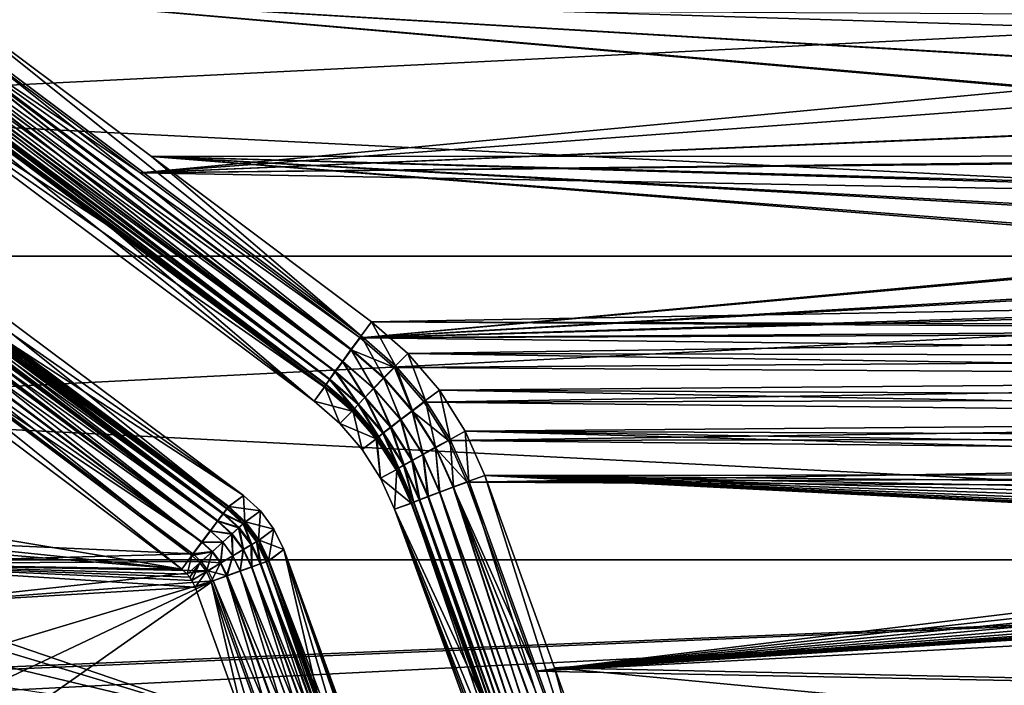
# Model space of a CAD drawing. Header units: metres. Extents: x -109 to 109, y -63 to 140.
# Tile 305 of 480: x 11 to 36, y 40 to 57. Entities that reach past the tile are written whole.
import ezdxf

# ---------------------------------------------------------------- set-up
doc = ezdxf.new("R2010")
doc.units = ezdxf.units.M
doc.layers.add('solid_502308_SW0001', color=7, linetype='CONTINUOUS')

msp = doc.modelspace()

# ---------------------------------------------------------------- linework, layer by layer
at = {"layer": 'solid_502308_SW0001'}
for points in [[(-76.5, 51.408573, 18.0905), (76.5, 51.408573, 18.0905), (70.599335, 58.754673, 17.727995)], [(-70.599335, 58.754673, 17.727995), (-76.5, 51.408573, 18.0905), (70.599335, 58.754673, 17.727995)], [(-76.5, 51.408573, -18.0905), (-70.59935, 58.754658, -17.727995), (76.5, 51.408573, -18.0905)], [(-70.59935, 58.754658, -17.727995), (70.599335, 58.754677, -17.727993), (76.5, 51.408573, -18.0905)], [(19.789139, 49.381016, 14.702817), (8.582891, 57.786213, 14.330325), (8.853182, 58.150112, 14.359351)], [(8.853182, 58.150112, 14.359351), (56.299866, 57.472225, 14.400631), (56.298256, 56.667007, 14.447282)], [(8.853182, 58.150112, 14.359351), (56.298256, 56.667007, 14.447282), (56.392624, 55.332058, 14.518927)], [(8.853182, 58.150112, 14.359351), (56.681599, 54.016529, 14.582581), (56.696327, 53.967594, 14.584815)], [(14.453275, 53.944729, 14.585856), (8.853182, 58.150112, 14.359351), (56.696327, 53.967594, 14.584815)], [(8.853182, 58.150112, 14.359351), (56.396248, 55.307095, 14.520199), (56.681599, 54.016529, 14.582581)], [(8.853182, 58.150112, 14.359351), (56.392624, 55.332058, 14.518927), (56.396248, 55.307095, 14.520199)], [(14.453275, 53.944729, 14.585856), (19.789139, 49.381016, 14.702817), (8.853182, 58.150112, 14.359351)], [(19.538076, 49.040375, 14.566812), (8.329285, 57.437561, 14.201545), (8.582891, 57.786213, 14.330325)], [(14.164837, 53.533112, -14.604239), (8.564799, 57.730358, -14.385128), (8.362655, 57.457596, -14.362996)], [(14.164837, 53.533112, -14.604239), (56.299866, 57.472225, -14.400631), (8.564799, 57.730358, -14.385128)], [(19.789139, 49.381016, 14.702817), (19.538076, 49.040375, 14.566812), (8.582891, 57.786213, 14.330325)], [(19.312433, 48.731293, 14.340716), (8.10117, 57.117279, 13.978449), (8.325499, 57.432304, 14.19877)], [(8.330672, 57.414001, -14.352202), (8.169797, 57.192661, -14.264157), (19.534643, 49.022923, -14.711418)], [(19.312433, 48.731293, 14.340716), (8.325499, 57.432304, 14.19877), (8.329285, 57.437561, 14.201545)], [(19.538076, 49.040375, 14.566812), (19.312433, 48.731293, 14.340716), (8.329285, 57.437561, 14.201545)], [(8.362655, 57.457596, -14.362996), (8.330672, 57.414001, -14.352202), (19.534643, 49.022923, -14.711418)], [(8.362655, 57.457596, -14.362996), (19.534643, 49.022923, -14.711418), (19.764906, 49.332787, -14.753291)], [(14.164837, 53.533112, -14.604239), (8.362655, 57.457596, -14.362996), (19.764906, 49.332787, -14.753291)], [(14.164837, 53.533112, -14.604239), (56.298256, 56.667007, -14.447282), (56.299866, 57.472225, -14.400631)], [(8.169797, 57.192661, -14.264157), (8.112776, 57.113289, -14.217761), (19.319811, 48.731102, -14.571862)], [(8.169797, 57.192661, -14.264157), (19.319811, 48.731102, -14.571862), (19.534643, 49.022923, -14.711418)], [(19.123381, 48.469009, 14.0357), (7.911457, 56.843437, 13.672818), (8.095629, 57.109394, 13.971393)], [(7.997506, 56.951, -14.093657), (7.926216, 56.849068, -13.991126), (19.134809, 48.476875, -14.343977)], [(8.112776, 57.113289, -14.217761), (7.997506, 56.951, -14.093657), (19.319811, 48.731102, -14.571862)], [(7.997506, 56.951, -14.093657), (19.134809, 48.476875, -14.343977), (19.319811, 48.731102, -14.571862)], [(19.123381, 48.469009, 14.0357), (8.095629, 57.109394, 13.971393), (8.10117, 57.117279, 13.978449)], [(19.312433, 48.731293, 14.340716), (19.123381, 48.469009, 14.0357), (8.10117, 57.117279, 13.978449)], [(18.980259, 48.266487, 13.666827), (7.769842, 56.630028, 13.300267), (7.905282, 56.834347, 13.660063)], [(7.854754, 56.745193, -13.860374), (7.783926, 56.639652, -13.688007), (18.992033, 48.277287, -14.043034)], [(7.926216, 56.849068, -13.991126), (7.854754, 56.745193, -13.860374), (19.134809, 48.476875, -14.343977)], [(7.854754, 56.745193, -13.860374), (18.992033, 48.277287, -14.043034), (19.134809, 48.476875, -14.343977)], [(18.980259, 48.266487, 13.666827), (7.905282, 56.834347, 13.660063), (7.911457, 56.843437, 13.672818)], [(19.123381, 48.469009, 14.0357), (18.980259, 48.266487, 13.666827), (7.911457, 56.843437, 13.672818)], [(14.164837, 53.533112, -14.604239), (56.392624, 55.332058, -14.518927), (56.298256, 56.667007, -14.447282)], [(7.66786, 56.438515, -12.940222), (7.397487, 56.076443), (18.589947, 47.718636)], [(7.397487, 56.076443), (7.657262, 56.424324, 12.433014), (13.257396, 52.2523, 12.657722)], [(7.680307, 56.482018, 12.85409), (13.257396, 52.2523, 12.657722), (7.657262, 56.424324, 12.433014)], [(7.68567, 56.481598, -13.25668), (7.66786, 56.438515, -12.940222), (13.267894, 52.266266, -13.158028)], [(13.267894, 52.266266, -13.158028), (7.66786, 56.438515, -12.940222), (18.589947, 47.718636)], [(7.683551, 56.487968, 12.879834), (18.857655, 48.077141, 12.812648), (7.680307, 56.482018, 12.85409)], [(7.680307, 56.482018, 12.85409), (18.857655, 48.077141, 12.812648), (13.257396, 52.2523, 12.657722)], [(18.890129, 48.133732, 13.252317), (7.683551, 56.487968, 12.879834), (7.764394, 56.621513, 13.281034)], [(18.890129, 48.133732, 13.252317), (18.857655, 48.077141, 12.812648), (7.683551, 56.487968, 12.879834)], [(7.69577, 56.499565, -13.32942), (7.68567, 56.481598, -13.25668), (18.901052, 48.145702, -13.689201)], [(7.68567, 56.481598, -13.25668), (13.267894, 52.266266, -13.158028), (18.867966, 48.09095, -13.306192)], [(7.68567, 56.481598, -13.25668), (18.867966, 48.09095, -13.306192), (18.901052, 48.145702, -13.689201)], [(7.748973, 56.585964, -13.576454), (7.69577, 56.499565, -13.32942), (18.901052, 48.145702, -13.689201)], [(7.783926, 56.639652, -13.688007), (7.748973, 56.585964, -13.576454), (18.992033, 48.277287, -14.043034)], [(7.748973, 56.585964, -13.576454), (18.901052, 48.145702, -13.689201), (18.992033, 48.277287, -14.043034)], [(18.890129, 48.133732, 13.252317), (7.764394, 56.621513, 13.281034), (7.769842, 56.630028, 13.300267)], [(18.980259, 48.266487, 13.666827), (18.890129, 48.133732, 13.252317), (7.769842, 56.630028, 13.300267)], [(7.397487, 56.076443), (18.857655, 48.077141, 12.812648), (18.589947, 47.718636)], [(7.397487, 56.076443), (13.257396, 52.2523, 12.657722), (18.857655, 48.077141, 12.812648)], [(14.164837, 53.533112, -14.604239), (56.396248, 55.307095, -14.520199), (56.392624, 55.332058, -14.518927)], [(14.164837, 53.533112, -14.604239), (56.681599, 54.016529, -14.582581), (56.396248, 55.307095, -14.520199)], [(14.164837, 53.533112, -14.604239), (56.696327, 53.967594, -14.584815), (56.681599, 54.016529, -14.582581)], [(14.164837, 53.533112, -14.604239), (57.159092, 52.758976, -14.636986), (56.696327, 53.967594, -14.584815)], [(14.453275, 53.944729, 14.585856), (56.696327, 53.967594, 14.584815), (57.159092, 52.758976, 14.636986)], [(14.453275, 53.944729, 14.585856), (58.624508, 50.536926, 14.717735), (58.727898, 50.423359, 14.721335)], [(14.453275, 53.944729, 14.585856), (58.727898, 50.423359, 14.721335), (20.053576, 49.736122, 14.742023)], [(14.453275, 53.944729, 14.585856), (57.874725, 51.497231, 14.685247), (58.624508, 50.536926, 14.717735)], [(14.453275, 53.944729, 14.585856), (57.811142, 51.5923, 14.681832), (57.874725, 51.497231, 14.685247)], [(14.453275, 53.944729, 14.585856), (57.192787, 52.687538, 14.639888), (57.811142, 51.5923, 14.681832)], [(14.453275, 53.944729, 14.585856), (57.159092, 52.758976, 14.636986), (57.192787, 52.687538, 14.639888)], [(14.453275, 53.944729, 14.585856), (20.053576, 49.736122, 14.742023), (19.789139, 49.381016, 14.702817)], [(16.79541, 45.314548), (5.336202, 53.316048, 12.745837), (5.602513, 53.67268)], [(16.403631, 45.023323, -13.394836), (16.79541, 45.314548), (5.602513, 53.67268)], [(10.861064, 49.1646, -13.338717), (16.403631, 45.023323, -13.394836), (5.602513, 53.67268)], [(14.164837, 53.533112, -14.604239), (19.764906, 49.332787, -14.753291), (57.159092, 52.758976, -14.636986)], [(5.089517, 53.027424, 13.848737), (5.194717, 53.157871, 13.573198), (16.141428, 44.667641, 14.120183)], [(16.272085, 44.851036, -14.120701), (5.187523, 53.144665, -13.928489), (5.140988, 53.086784, -14.041334)], [(16.365696, 44.974522, -13.771677), (5.246988, 53.217052, -13.743091), (5.187523, 53.144665, -13.928489)], [(16.272085, 44.851036, -14.120701), (16.365696, 44.974522, -13.771677), (5.187523, 53.144665, -13.928489)], [(5.194717, 53.157871, 13.573198), (5.230735, 53.201485, 13.450528), (16.285967, 44.859745, 13.755137)], [(5.194717, 53.157871, 13.573198), (16.285967, 44.859745, 13.755137), (16.141428, 44.667641, 14.120183)], [(5.230735, 53.201485, 13.450528), (5.291926, 53.272976, 13.170929), (16.285967, 44.859745, 13.755137)], [(16.365696, 44.974522, -13.771677), (5.283709, 53.260059, -13.584559), (5.246988, 53.217052, -13.743091)], [(5.283709, 53.260059, -13.584559), (16.403631, 45.023323, -13.394836), (5.310421, 53.289249, -13.414581)], [(16.365696, 44.974522, -13.771677), (16.403631, 45.023323, -13.394836), (5.283709, 53.260059, -13.584559)], [(5.291926, 53.272976, 13.170929), (5.315011, 53.297935, 13.011889), (16.379704, 44.983646, 13.346584)], [(5.291926, 53.272976, 13.170929), (16.379704, 44.983646, 13.346584), (16.285967, 44.859745, 13.755137)], [(5.310421, 53.289249, -13.414581), (16.403631, 45.023323, -13.394836), (10.861064, 49.1646, -13.338717)], [(5.315011, 53.297935, 13.011889), (5.336202, 53.316048, 12.745837), (16.379704, 44.983646, 13.346584)], [(16.79541, 45.314548), (10.874258, 49.175423, 12.864263), (5.336202, 53.316048, 12.745837)], [(16.379704, 44.983646, 13.346584), (5.336202, 53.316048, 12.745837), (10.874258, 49.175423, 12.864263)], [(16.128868, 44.660862, -14.419286), (4.997941, 52.905228, -14.293781), (4.861779, 52.729332, -14.453835)], [(4.898724, 52.784847, 14.185727), (5.048839, 52.976204, 13.93408), (15.952972, 44.416519, 14.424286)], [(16.128868, 44.660862, -14.419286), (5.043883, 52.963985, -14.224423), (4.997941, 52.905228, -14.293781)], [(16.272085, 44.851036, -14.120701), (5.140988, 53.086784, -14.041334), (5.043883, 52.963985, -14.224423)], [(16.128868, 44.660862, -14.419286), (16.272085, 44.851036, -14.120701), (5.043883, 52.963985, -14.224423)], [(5.048839, 52.976204, 13.93408), (5.089517, 53.027424, 13.848737), (16.141428, 44.667641, 14.120183)], [(5.048839, 52.976204, 13.93408), (16.141428, 44.667641, 14.120183), (15.952972, 44.416519, 14.424286)], [(15.945326, 44.416336, -14.64808), (4.825295, 52.681839, -14.487289), (4.652612, 52.455391, -14.602365)], [(4.668312, 52.486412, 14.443908), (4.861028, 52.736351, 14.236928), (15.729599, 44.118385, 14.65292)], [(15.945326, 44.416336, -14.64808), (4.861779, 52.729332, -14.453835), (4.825295, 52.681839, -14.487289)], [(4.861028, 52.736351, 14.236928), (4.898724, 52.784847, 14.185727), (15.952972, 44.416519, 14.424286)], [(4.861028, 52.736351, 14.236928), (15.952972, 44.416519, 14.424286), (15.729599, 44.118385, 14.65292)], [(15.945326, 44.416336, -14.64808), (16.128868, 44.660862, -14.419286), (4.861779, 52.729332, -14.453835)], [(19.764906, 49.332787, -14.753291), (57.192787, 52.687538, -14.639888), (57.159092, 52.758976, -14.636986)], [(19.764906, 49.332787, -14.753291), (57.811142, 51.5923, -14.681832), (57.192787, 52.687538, -14.639888)], [(4.410269, 52.147732, 14.609798), (4.639946, 52.449383, 14.467772), (15.481988, 43.787464, 14.795164)], [(15.733354, 44.133297, -14.792255), (4.632039, 52.428246, -14.611781), (4.429477, 52.159313, -14.660713)], [(15.733354, 44.133297, -14.792255), (4.652612, 52.455391, -14.602365), (4.632039, 52.428246, -14.611781)], [(4.639946, 52.449383, 14.467772), (4.668312, 52.486412, 14.443908), (15.729599, 44.118385, 14.65292)], [(4.639946, 52.449383, 14.467772), (15.729599, 44.118385, 14.65292), (15.481988, 43.787464, 14.795164)], [(15.733354, 44.133297, -14.792255), (15.945326, 44.416336, -14.64808), (4.652612, 52.455391, -14.602365)], [(4.395741, 52.128567, 14.615961), (4.410269, 52.147732, 14.609798), (15.481988, 43.787464, 14.795164)], [(9.964128, 47.996174, -14.786011), (15.733354, 44.133297, -14.792255), (4.429477, 52.159313, -14.660713)], [(18.867966, 48.09095, -13.306192), (13.267894, 52.266266, -13.158028), (18.589947, 47.718636)], [(4.395741, 52.128567, 14.615961), (15.481988, 43.787464, 14.795164), (15.221774, 43.439705, 14.844226)], [(9.677472, 47.61515, 14.794038), (4.395741, 52.128567, 14.615961), (15.221774, 43.439705, 14.844226)], [(-76.5, 43.676754, 18.243267), (76.5, 43.676754, 18.243267), (76.5, 51.408573, 18.0905)], [(-76.5, 51.408573, 18.0905), (-76.5, 43.676754, 18.243267), (76.5, 51.408573, 18.0905)], [(-76.5, 51.408573, -18.0905), (76.5, 51.408573, -18.0905), (76.5, 43.676754, -18.243267)], [(-76.5, 43.676754, -18.243267), (-76.5, 51.408573, -18.0905), (76.5, 43.676754, -18.243267)], [(19.764906, 49.332787, -14.753291), (57.874725, 51.497231, -14.685247), (57.811142, 51.5923, -14.681832)], [(19.764906, 49.332787, -14.753291), (58.624508, 50.536926, -14.717735), (57.874725, 51.497231, -14.685247)], [(19.764906, 49.332787, -14.753291), (58.727898, 50.423359, -14.721335), (58.624508, 50.536926, -14.717735)], [(19.764906, 49.332787, -14.753291), (59.577465, 49.617943, -14.745392), (58.727898, 50.423359, -14.721335)], [(20.053576, 49.736122, 14.742023), (58.727898, 50.423359, 14.721335), (59.577465, 49.617943, 14.745392)], [(20.666956, 48.617123, 14.722794), (19.789139, 49.381016, 14.702817), (20.053576, 49.736122, 14.742023)], [(20.053576, 49.736122, 14.742023), (59.577465, 49.617943, 14.745392), (59.733105, 49.491489, 14.748935)], [(20.978439, 48.929466, 14.763912), (20.053576, 49.736122, 14.742023), (59.733105, 49.491489, 14.748935)], [(20.666956, 48.617123, 14.722794), (20.053576, 49.736122, 14.742023), (20.978439, 48.929466, 14.763912)], [(19.764906, 49.332787, -14.753291), (59.733105, 49.491489, -14.748935), (59.577465, 49.617943, -14.745392)], [(19.764906, 49.332787, -14.753291), (60.641109, 48.857235, -14.765741), (59.733105, 49.491489, -14.748935)], [(20.978439, 48.929466, 14.763912), (59.733105, 49.491489, 14.748935), (60.641109, 48.857235, 14.765746)], [(16.79541, 45.314548), (16.417694, 45.033775, 12.914039), (10.874258, 49.175423, 12.864263)], [(16.379704, 44.983646, 13.346584), (10.874258, 49.175423, 12.864263), (16.417694, 45.033775, 12.914039)], [(19.534643, 49.022923, -14.711418), (20.638092, 48.572433, -14.772775), (19.764906, 49.332787, -14.753291)], [(20.370731, 48.317574, 14.585571), (19.538076, 49.040375, 14.566812), (19.789139, 49.381016, 14.702817)], [(20.638092, 48.572433, -14.772775), (60.641109, 48.857235, -14.765741), (19.764906, 49.332787, -14.753291)], [(20.370731, 48.317574, 14.585571), (19.789139, 49.381016, 14.702817), (20.666956, 48.617123, 14.722794)], [(20.104332, 48.045551, 14.358978), (19.312433, 48.731293, 14.340716), (19.538076, 49.040375, 14.566812)], [(19.534643, 49.022923, -14.711418), (19.319811, 48.731102, -14.571862), (20.112915, 48.043392, -14.588959)], [(19.534643, 49.022923, -14.711418), (20.366486, 48.300045, -14.729368), (20.638092, 48.572433, -14.772775)], [(19.534643, 49.022923, -14.711418), (20.112915, 48.043392, -14.588959), (20.366486, 48.300045, -14.729368)], [(20.104332, 48.045551, 14.358978), (19.538076, 49.040375, 14.566812), (20.370731, 48.317574, 14.585571)], [(20.666956, 48.617123, 14.722794), (20.978439, 48.929466, 14.763912), (21.427898, 47.731045, 14.743021)], [(20.978439, 48.929466, 14.763912), (60.641109, 48.857235, 14.765746), (60.736576, 48.32011, 14.778733)], [(20.978439, 48.929466, 14.763912), (60.736576, 48.32011, 14.778733), (21.78005, 47.994072, 14.786057)], [(20.978439, 48.929466, 14.763912), (21.78005, 47.994072, 14.786057), (21.427898, 47.731045, 14.743021)], [(19.880835, 47.814404, 14.054136), (19.123381, 48.469009, 14.0357), (19.312433, 48.731293, 14.340716)], [(19.319811, 48.731102, -14.571862), (19.134809, 48.476875, -14.343977), (19.894331, 47.819576, -14.360902)], [(19.880835, 47.814404, 14.054136), (19.312433, 48.731293, 14.340716), (20.104332, 48.045551, 14.358978)], [(19.319811, 48.731102, -14.571862), (19.894331, 47.819576, -14.360902), (20.112915, 48.043392, -14.588959)], [(20.638092, 48.572433, -14.772775), (60.736576, 48.32011, -14.778733), (60.641109, 48.857235, -14.765741)], [(19.711205, 47.635475, 13.686005), (18.980259, 48.266487, 13.666827), (19.123381, 48.469009, 14.0357)], [(19.134809, 48.476875, -14.343977), (18.992033, 48.277287, -14.043034), (19.72529, 47.643509, -14.060389)], [(19.711205, 47.635475, 13.686005), (19.123381, 48.469009, 14.0357), (19.880835, 47.814404, 14.054136)], [(19.134809, 48.476875, -14.343977), (19.72529, 47.643509, -14.060389), (19.894331, 47.819576, -14.360902)], [(21.086491, 47.462891, -14.747519), (20.638092, 48.572433, -14.772775), (20.366486, 48.300045, -14.729368)], [(20.370731, 48.317574, 14.585571), (20.666956, 48.617123, 14.722794), (21.092911, 47.478725, 14.604583)], [(21.393625, 47.692284, -14.792459), (60.736576, 48.32011, -14.778733), (20.638092, 48.572433, -14.772775)], [(21.086491, 47.462891, -14.747519), (21.393625, 47.692284, -14.792459), (20.638092, 48.572433, -14.772775)], [(20.666956, 48.617123, 14.722794), (21.427898, 47.731045, 14.743021), (21.092911, 47.478725, 14.604583)], [(18.890129, 48.133732, 13.252317), (19.563807, 47.466415, 12.834361), (18.857655, 48.077141, 12.812648)], [(18.901052, 48.145702, -13.689201), (18.867966, 48.09095, -13.306192), (19.576859, 47.477619, -13.325556)], [(19.603769, 47.517551, 13.272651), (18.890129, 48.133732, 13.252317), (18.980259, 48.266487, 13.666827)], [(19.603769, 47.517551, 13.272651), (19.563807, 47.466415, 12.834361), (18.890129, 48.133732, 13.252317)], [(18.992033, 48.277287, -14.043034), (18.901052, 48.145702, -13.689201), (19.617056, 47.526913, -13.707437)], [(18.901052, 48.145702, -13.689201), (19.576859, 47.477619, -13.325556), (19.617056, 47.526913, -13.707437)], [(19.603769, 47.517551, 13.272651), (18.980259, 48.266487, 13.666827), (19.711205, 47.635475, 13.686005)], [(18.992033, 48.277287, -14.043034), (19.617056, 47.526913, -13.707437), (19.72529, 47.643509, -14.060389)], [(20.104332, 48.045551, 14.358978), (20.370731, 48.317574, 14.585571), (20.79143, 47.249405, 14.377494)], [(20.799692, 47.246632, -14.606259), (20.366486, 48.300045, -14.729368), (20.112915, 48.043392, -14.588959)], [(20.799692, 47.246632, -14.606259), (21.086491, 47.462891, -14.747519), (20.366486, 48.300045, -14.729368)], [(20.370731, 48.317574, 14.585571), (21.092911, 47.478725, 14.604583), (20.79143, 47.249405, 14.377494)], [(21.393625, 47.692284, -14.792459), (60.880165, 47.791306, -14.790399), (60.736576, 48.32011, -14.778733)], [(21.78005, 47.994072, 14.786057), (60.736576, 48.32011, 14.778733), (60.880165, 47.791306, 14.790399)], [(4.15874, 44.33849, -14.839269), (15.506691, 43.830093, -14.842466), (9.964128, 47.996174, -14.786011)], [(9.964128, 47.996174, -14.786011), (15.506691, 43.830093, -14.842466), (15.733354, 44.133297, -14.792255)], [(18.867966, 48.09095, -13.306192), (18.589947, 47.718636), (19.247267, 47.149124)], [(18.589947, 47.718636), (18.857655, 48.077141, 12.812648), (19.563807, 47.466415, 12.834361)], [(19.576859, 47.477619, -13.325556), (18.867966, 48.09095, -13.306192), (19.247267, 47.149124)], [(19.880835, 47.814404, 14.054136), (20.104332, 48.045551, 14.358978), (20.538157, 47.054272, 14.072825)], [(20.552221, 47.057835, -14.378031), (20.112915, 48.043392, -14.588959), (19.894331, 47.819576, -14.360902)], [(20.104332, 48.045551, 14.358978), (20.79143, 47.249405, 14.377494), (20.538157, 47.054272, 14.072825)], [(20.552221, 47.057835, -14.378031), (20.799692, 47.246632, -14.606259), (20.112915, 48.043392, -14.588959)], [(21.427898, 47.731045, 14.743021), (21.78005, 47.994072, 14.786057), (22.053192, 46.743694, 14.761835)], [(21.78005, 47.994072, 14.786057), (60.880165, 47.791306, 14.790399), (61.070873, 47.276501, 14.800689)], [(21.78005, 47.994072, 14.786057), (61.070873, 47.276501, 14.800689), (22.438406, 46.952194, 14.80663)], [(21.78005, 47.994072, 14.786057), (22.438406, 46.952194, 14.80663), (22.053192, 46.743694, 14.761835)], [(19.247267, 47.149124), (18.589947, 47.718636), (19.563807, 47.466415, 12.834361)], [(19.603769, 47.517551, 13.272651), (19.711205, 47.635475, 13.686005), (20.222679, 46.802483, 13.293238)], [(20.237116, 46.809963, -13.725875), (19.72529, 47.643509, -14.060389), (19.617056, 47.526913, -13.707437)], [(19.711205, 47.635475, 13.686005), (19.880835, 47.814404, 14.054136), (20.34544, 46.902836, 13.705436)], [(19.711205, 47.635475, 13.686005), (20.34544, 46.902836, 13.705436), (20.222679, 46.802483, 13.293238)], [(20.360464, 46.908993, -14.077947), (19.894331, 47.819576, -14.360902), (19.72529, 47.643509, -14.060389)], [(20.237116, 46.809963, -13.725875), (20.360464, 46.908993, -14.077947), (19.72529, 47.643509, -14.060389)], [(19.880835, 47.814404, 14.054136), (20.538157, 47.054272, 14.072825), (20.34544, 46.902836, 13.705436)], [(20.360464, 46.908993, -14.077947), (20.552221, 47.057835, -14.378031), (19.894331, 47.819576, -14.360902)], [(22.014238, 46.711369, -14.810772), (21.393625, 47.692284, -14.792459), (21.086491, 47.462891, -14.747519)], [(21.092911, 47.478725, 14.604583), (21.427898, 47.731045, 14.743021), (21.686636, 46.543571, 14.622284)], [(21.393625, 47.692284, -14.792459), (61.070873, 47.276501, -14.800689), (60.880165, 47.791306, -14.790399)], [(22.014238, 46.711369, -14.810772), (61.070873, 47.276501, -14.800689), (21.393625, 47.692284, -14.792459)], [(21.427898, 47.731045, 14.743021), (22.053192, 46.743694, 14.761835), (21.686636, 46.543571, 14.622284)], [(-9.677472, 47.61515, 14.794038), (9.677472, 47.61515, 14.794038), (15.221774, 43.439705, 14.844226)], [(-9.677472, 47.61515, 14.794038), (15.221774, 43.439705, 14.844226), (2.086681, 44.803509, 14.835445)], [(19.576859, 47.477619, -13.325556), (19.247267, 47.149124), (19.815344, 46.490562)], [(19.247267, 47.149124), (19.563807, 47.466415, 12.834361), (20.175865, 46.758114, 12.856332)], [(19.603769, 47.517551, 13.272651), (20.175865, 46.758114, 12.856332), (19.563807, 47.466415, 12.834361)], [(19.617056, 47.526913, -13.707437), (19.576859, 47.477619, -13.325556), (20.190319, 46.767281, -13.345129)], [(20.190319, 46.767281, -13.345129), (19.576859, 47.477619, -13.325556), (19.815344, 46.490562)], [(19.603769, 47.517551, 13.272651), (20.222679, 46.802483, 13.293238), (20.175865, 46.758114, 12.856332)], [(20.237116, 46.809963, -13.725875), (19.617056, 47.526913, -13.707437), (20.190319, 46.767281, -13.345129)], [(20.79143, 47.249405, 14.377494), (21.092911, 47.478725, 14.604583), (21.35652, 46.361542, 14.394739)], [(21.364328, 46.358002, -14.62238), (21.086491, 47.462891, -14.747519), (20.799692, 47.246632, -14.606259)], [(21.678236, 46.529545, -14.764422), (22.014238, 46.711369, -14.810772), (21.086491, 47.462891, -14.747519)], [(21.364328, 46.358002, -14.62238), (21.678236, 46.529545, -14.764422), (21.086491, 47.462891, -14.747519)], [(21.092911, 47.478725, 14.604583), (21.686636, 46.543571, 14.622284), (21.35652, 46.361542, 14.394739)], [(19.815344, 46.490562), (19.247267, 47.149124), (20.175865, 46.758114, 12.856332)], [(20.538157, 47.054272, 14.072825), (20.79143, 47.249405, 14.377494), (21.078844, 46.206432, 14.090231)], [(21.09321, 46.208084, -14.393995), (20.799692, 47.246632, -14.606259), (20.552221, 47.057835, -14.378031)], [(20.79143, 47.249405, 14.377494), (21.35652, 46.361542, 14.394739), (21.078844, 46.206432, 14.090231)], [(21.09321, 46.208084, -14.393995), (21.364328, 46.358002, -14.62238), (20.799692, 47.246632, -14.606259)], [(22.014238, 46.711369, -14.810772), (61.306778, 46.781441, -14.80959), (61.070873, 47.276501, -14.800689)], [(22.438406, 46.952194, 14.80663), (61.070873, 47.276501, 14.800689), (61.306778, 46.781441, 14.80959)], [(20.222679, 46.802483, 13.293238), (20.34544, 46.902836, 13.705436), (20.731466, 46.005367, 13.312379)], [(20.746756, 46.010513, -13.743038), (20.360464, 46.908993, -14.077947), (20.237116, 46.809963, -13.725875)], [(20.34544, 46.902836, 13.705436), (20.538157, 47.054272, 14.072825), (20.867071, 46.085758, 13.723519)], [(20.34544, 46.902836, 13.705436), (20.867071, 46.085758, 13.723519), (20.731466, 46.005367, 13.312379)], [(20.882734, 46.089653, -14.094304), (20.552221, 47.057835, -14.378031), (20.360464, 46.908993, -14.077947)], [(20.746756, 46.010513, -13.743038), (20.882734, 46.089653, -14.094304), (20.360464, 46.908993, -14.077947)], [(20.538157, 47.054272, 14.072825), (21.078844, 46.206432, 14.090231), (20.867071, 46.085758, 13.723519)], [(20.882734, 46.089653, -14.094304), (21.09321, 46.208084, -14.393995), (20.552221, 47.057835, -14.378031)], [(22.053192, 46.743694, 14.761835), (22.438406, 46.952194, 14.80663), (22.529375, 45.677029, 14.777754)], [(22.438406, 46.952194, 14.80663), (61.306778, 46.781441, 14.80959), (61.585285, 46.311089, 14.817147)], [(22.438406, 46.952194, 14.80663), (61.585285, 46.311089, 14.817147), (61.903824, 45.869236, 14.823445)], [(22.438406, 46.952194, 14.80663), (61.903824, 45.869236, 14.823445), (22.939508, 45.827274, 14.824003)], [(22.438406, 46.952194, 14.80663), (22.939508, 45.827274, 14.824003), (22.529375, 45.677029, 14.777754)], [(20.190319, 46.767281, -13.345129), (19.815344, 46.490562), (20.282244, 45.756794)], [(20.282244, 45.756794), (19.815344, 46.490562), (20.175865, 46.758114, 12.856332)], [(20.222679, 46.802483, 13.293238), (20.678602, 45.969162, 12.87674), (20.175865, 46.758114, 12.856332)], [(20.282244, 45.756794), (20.175865, 46.758114, 12.856332), (20.678602, 45.969162, 12.87674)], [(20.237116, 46.809963, -13.725875), (20.190319, 46.767281, -13.345129), (20.694284, 45.975876, -13.363325)], [(20.694284, 45.975876, -13.363325), (20.190319, 46.767281, -13.345129), (20.282244, 45.756794)], [(20.222679, 46.802483, 13.293238), (20.731466, 46.005367, 13.312379), (20.678602, 45.969162, 12.87674)], [(20.746756, 46.010513, -13.743038), (20.237116, 46.809963, -13.725875), (20.694284, 45.975876, -13.363325)], [(21.678236, 46.529545, -14.764422), (22.485855, 45.654526, -14.826225), (22.014238, 46.711369, -14.810772)], [(21.686636, 46.543571, 14.622284), (22.053192, 46.743694, 14.761835), (22.138977, 45.532879, 14.63728)], [(22.014238, 46.711369, -14.810772), (61.585285, 46.311089, -14.817147), (61.306778, 46.781441, -14.80959)], [(22.014238, 46.711369, -14.810772), (22.485855, 45.654526, -14.826225), (61.585285, 46.311089, -14.817147)], [(22.053192, 46.743694, 14.761835), (22.529375, 45.677029, 14.777754), (22.138977, 45.532879, 14.63728)], [(21.35652, 46.361542, 14.394739), (21.686636, 46.543571, 14.622284), (21.787186, 45.401657, 14.40936)], [(21.364328, 46.358002, -14.62238), (21.793678, 45.399891, -14.636024), (21.678236, 46.529545, -14.764422)], [(21.678236, 46.529545, -14.764422), (21.793678, 45.399891, -14.636024), (22.128042, 45.523533, -14.778713)], [(21.678236, 46.529545, -14.764422), (22.128042, 45.523533, -14.778713), (22.485855, 45.654526, -14.826225)], [(21.686636, 46.543571, 14.622284), (22.138977, 45.532879, 14.63728), (21.787186, 45.401657, 14.40936)], [(20.867071, 46.085758, 13.723519), (21.078844, 46.206432, 14.090231), (21.264631, 45.202354, 13.738835)], [(20.882734, 46.089653, -14.094304), (21.279968, 45.206066, -14.108146), (21.09321, 46.208084, -14.393995)], [(21.078844, 46.206432, 14.090231), (21.35652, 46.361542, 14.394739), (21.490976, 45.28968, 14.104985)], [(21.078844, 46.206432, 14.090231), (21.490976, 45.28968, 14.104985), (21.264631, 45.202354, 13.738835)], [(21.09321, 46.208084, -14.393995), (21.504675, 45.291706, -14.407511), (21.364328, 46.358002, -14.62238)], [(21.09321, 46.208084, -14.393995), (21.279968, 45.206066, -14.108146), (21.504675, 45.291706, -14.407511)], [(21.35652, 46.361542, 14.394739), (21.787186, 45.401657, 14.40936), (21.490976, 45.28968, 14.104985)], [(21.364328, 46.358002, -14.62238), (21.504675, 45.291706, -14.407511), (21.793678, 45.399891, -14.636024)], [(22.485855, 45.654526, -14.826225), (61.903824, 45.869236, -14.823445), (61.585285, 46.311089, -14.817147)], [(20.694284, 45.975876, -13.363325), (20.282244, 45.756794), (20.638155, 44.963234)], [(20.282244, 45.756794), (20.678602, 45.969162, 12.87674), (21.06127, 45.117233, 12.893976)], [(21.077175, 45.123024, -13.378693), (20.694284, 45.975876, -13.363325), (20.638155, 44.963234)], [(20.731466, 46.005367, 13.312379), (21.06127, 45.117233, 12.893976), (20.678602, 45.969162, 12.87674)], [(20.746756, 46.010513, -13.743038), (20.694284, 45.975876, -13.363325), (21.077175, 45.123024, -13.378693)], [(20.731466, 46.005367, 13.312379), (20.867071, 46.085758, 13.723519), (21.119074, 45.143875, 13.32857)], [(20.731466, 46.005367, 13.312379), (21.119074, 45.143875, 13.32857), (21.06127, 45.117233, 12.893976)], [(20.746756, 46.010513, -13.743038), (21.134287, 45.148582, -13.757547), (20.882734, 46.089653, -14.094304)], [(20.746756, 46.010513, -13.743038), (21.077175, 45.123024, -13.378693), (21.134287, 45.148582, -13.757547)], [(20.867071, 46.085758, 13.723519), (21.264631, 45.202354, 13.738835), (21.119074, 45.143875, 13.32857)], [(20.882734, 46.089653, -14.094304), (21.134287, 45.148582, -13.757547), (21.279968, 45.206066, -14.108146)], [(20.282244, 45.756794), (21.06127, 45.117233, 12.893976), (20.638155, 44.963234)], [(24.227478, 40.842255, -14.840524), (22.485855, 45.654526, -14.826225), (22.128042, 45.523533, -14.778713)], [(25.679884, 35.747868, 14.568192), (22.138977, 45.532879, 14.63728), (22.529375, 45.677029, 14.777754)], [(22.485855, 45.654526, -14.826225), (62.260075, 45.45871, -14.828602), (61.903824, 45.869236, -14.823445)], [(24.227478, 40.842255, -14.840524), (62.260075, 45.45871, -14.828602), (22.485855, 45.654526, -14.826225)], [(26.067493, 35.884895, 14.711726), (22.529375, 45.677029, 14.777754), (22.939508, 45.827274, 14.824003)], [(26.067493, 35.884895, 14.711726), (25.679884, 35.747868, 14.568192), (22.529375, 45.677029, 14.777754)], [(22.939508, 45.827274, 14.824003), (61.903824, 45.869236, 14.823445), (62.260075, 45.45871, 14.828602)], [(22.939508, 45.827274, 14.824003), (62.260075, 45.45871, 14.828602), (62.651207, 45.082394, 14.832741)], [(22.939508, 45.827274, 14.824003), (62.651207, 45.082394, 14.832741), (63.073635, 44.743824, 14.835984)], [(22.939508, 45.827274, 14.824003), (63.073635, 44.743824, 14.835984), (63.523403, 44.44558, 14.838465)], [(22.939508, 45.827274, 14.824003), (63.523403, 44.44558, 14.838465), (63.997322, 44.189602, 14.840312)], [(22.939508, 45.827274, 14.824003), (63.997322, 44.189602, 14.840312), (64.491982, 43.977657, 14.841644)], [(22.939508, 45.827274, 14.824003), (64.491982, 43.977657, 14.841644), (65.002953, 43.811459, 14.842565)], [(22.939508, 45.827274, 14.824003), (65.002953, 43.811459, 14.842565), (65.525024, 43.692417, 14.843156)], [(22.939508, 45.827274, 14.824003), (65.525024, 43.692417, 14.843156), (66.052757, 43.621239, 14.843483)], [(24.708918, 40.928703, 14.841078), (22.939508, 45.827274, 14.824003), (66.052757, 43.621239, 14.843483)], [(24.708918, 40.928703, 14.841078), (26.067493, 35.884895, 14.711726), (22.939508, 45.827274, 14.824003)], [(25.034239, 35.52718, 14.035337), (21.490976, 45.28968, 14.104985), (21.787186, 45.401657, 14.40936)], [(21.793678, 45.399891, -14.636024), (21.504675, 45.291706, -14.407511), (24.99025, 35.688141, -14.337525)], [(25.329935, 35.626717, 14.339109), (21.787186, 45.401657, 14.40936), (22.138977, 45.532879, 14.63728)], [(25.329935, 35.626717, 14.339109), (25.034239, 35.52718, 14.035337), (21.787186, 45.401657, 14.40936)], [(22.128042, 45.523533, -14.778713), (21.793678, 45.399891, -14.636024), (25.278116, 35.786762, -14.566383)], [(21.793678, 45.399891, -14.636024), (24.99025, 35.688141, -14.337525), (25.278116, 35.786762, -14.566383)], [(22.128042, 45.523533, -14.778713), (25.61026, 35.903614, -14.711288), (25.965277, 36.031166, -14.762904)], [(24.227478, 40.842255, -14.840524), (22.128042, 45.523533, -14.778713), (25.965277, 36.031166, -14.762904)], [(22.128042, 45.523533, -14.778713), (25.278116, 35.786762, -14.566383), (25.61026, 35.903614, -14.711288)], [(25.679884, 35.747868, 14.568192), (25.329935, 35.626717, 14.339109), (22.138977, 45.532879, 14.63728)], [(24.227478, 40.842255, -14.840524), (62.651207, 45.082394, -14.832741), (62.260075, 45.45871, -14.828602)], [(16.831615, 44.633915, -13.397815), (16.79541, 45.314548), (16.403631, 45.023323, -13.394836)], [(17.22373, 44.924931, 0), (16.417694, 45.033775, 12.914039), (16.79541, 45.314548)], [(16.831615, 44.633915, -13.397815), (17.22373, 44.924931, 0), (16.79541, 45.314548)], [(21.077175, 45.123024, -13.378693), (20.638155, 44.963234), (28.520851, 23.305706)], [(21.119074, 45.143875, 13.32857), (22.830597, 40.257774, 12.910919), (21.06127, 45.117233, 12.893976)], [(21.134287, 45.148582, -13.757547), (21.077175, 45.123024, -13.378693), (22.818798, 40.339405, -13.392905)], [(22.818798, 40.339405, -13.392905), (21.077175, 45.123024, -13.378693), (28.520851, 23.305706)], [(24.658436, 35.410587, 13.264189), (21.119074, 45.143875, 13.32857), (21.264631, 45.202354, 13.738835)], [(21.119074, 45.143875, 13.32857), (24.596201, 35.398903, 12.833363), (22.830597, 40.257774, 12.910919)], [(24.658436, 35.410587, 13.264189), (24.596201, 35.398903, 12.833363), (21.119074, 45.143875, 13.32857)], [(21.279968, 45.206066, -14.108146), (21.134287, 45.148582, -13.757547), (24.617479, 35.56942, -13.691392)], [(21.134287, 45.148582, -13.757547), (22.818798, 40.339405, -13.392905), (24.556595, 35.556969, -13.315748)], [(21.134287, 45.148582, -13.757547), (24.556595, 35.556969, -13.315748), (24.617479, 35.56942, -13.691392)], [(24.806814, 35.453976, 13.671278), (21.264631, 45.202354, 13.738835), (21.490976, 45.28968, 14.104985)], [(24.806814, 35.453976, 13.671278), (24.658436, 35.410587, 13.264189), (21.264631, 45.202354, 13.738835)], [(21.504675, 45.291706, -14.407511), (21.279968, 45.206066, -14.108146), (24.765203, 35.614105, -14.03946)], [(21.279968, 45.206066, -14.108146), (24.617479, 35.56942, -13.691392), (24.765203, 35.614105, -14.03946)], [(25.034239, 35.52718, 14.035337), (24.806814, 35.453976, 13.671278), (21.490976, 45.28968, 14.104985)], [(21.504675, 45.291706, -14.407511), (24.765203, 35.614105, -14.03946), (24.99025, 35.688141, -14.337525)], [(16.784603, 44.593018, -13.774535), (16.365696, 44.974522, -13.771677), (16.272085, 44.851036, -14.120701)], [(16.798325, 44.602089, 13.349507), (16.285967, 44.859745, 13.755137), (16.379704, 44.983646, 13.346584)], [(16.365696, 44.974522, -13.771677), (16.831615, 44.633915, -13.397815), (16.403631, 45.023323, -13.394836)], [(16.784603, 44.593018, -13.774535), (16.831615, 44.633915, -13.397815), (16.365696, 44.974522, -13.771677)], [(16.379704, 44.983646, 13.346584), (16.417694, 45.033775, 12.914039), (16.846066, 44.643929, 12.917192)], [(16.798325, 44.602089, 13.349507), (16.379704, 44.983646, 13.346584), (16.846066, 44.643929, 12.917192)], [(17.22373, 44.924931, 0), (16.846066, 44.643929, 12.917192), (16.417694, 45.033775, 12.914039)], [(16.831615, 44.633915, -13.397815), (17.177412, 44.168705, -13.398754), (17.22373, 44.924931, 0)], [(17.22373, 44.924931, 0), (17.569244, 44.460121, 0), (16.846066, 44.643929, 12.917192)], [(17.177412, 44.168705, -13.398754), (17.569244, 44.460121, 0), (17.22373, 44.924931, 0)], [(20.638155, 44.963234), (21.06127, 45.117233, 12.893976), (22.830597, 40.257774, 12.910919)], [(20.638155, 44.963234), (22.830597, 40.257774, 12.910919), (24.596201, 35.398903, 12.833363)], [(28.765902, 23.912613, 12.538296), (20.638155, 44.963234), (24.596201, 35.398903, 12.833363)], [(28.642033, 23.608303, 6.224599), (28.520851, 23.305706), (20.638155, 44.963234)], [(28.765902, 23.912613, 12.538296), (28.642033, 23.608303, 6.224599), (20.638155, 44.963234)], [(24.227478, 40.842255, -14.840524), (63.073635, 44.743824, -14.835984), (62.651207, 45.082394, -14.832741)], [(2.086681, 44.803509, 14.835445), (15.221774, 43.439705, 14.844226), (4.147206, 44.341969, 14.839244)], [(16.491257, 44.330242, -14.421573), (16.128868, 44.660862, -14.419286), (15.945326, 44.416336, -14.64808)], [(16.503122, 44.337284, 14.122373), (15.952972, 44.416519, 14.424286), (16.141428, 44.667641, 14.120183)], [(16.668644, 44.489563, -14.123322), (16.272085, 44.851036, -14.120701), (16.128868, 44.660862, -14.419286)], [(16.668644, 44.489563, -14.123322), (16.128868, 44.660862, -14.419286), (16.491257, 44.330242, -14.421573)], [(16.682169, 44.49823, 13.75773), (16.141428, 44.667641, 14.120183), (16.285967, 44.859745, 13.755137)], [(16.682169, 44.49823, 13.75773), (16.503122, 44.337284, 14.122373), (16.141428, 44.667641, 14.120183)], [(16.784603, 44.593018, -13.774535), (16.272085, 44.851036, -14.120701), (16.668644, 44.489563, -14.123322)], [(16.798325, 44.602089, 13.349507), (16.682169, 44.49823, 13.75773), (16.285967, 44.859745, 13.755137)], [(16.784603, 44.593018, -13.774535), (17.123381, 44.137505, -13.775759), (16.831615, 44.633915, -13.397815)], [(17.136778, 44.146858, 13.350184), (16.798325, 44.602089, 13.349507), (16.846066, 44.643929, 12.917192)], [(17.123381, 44.137505, -13.775759), (17.177412, 44.168705, -13.398754), (16.831615, 44.633915, -13.397815)], [(17.569244, 44.460121, 0), (17.191692, 44.178822, 12.91764), (16.846066, 44.643929, 12.917192)], [(17.136778, 44.146858, 13.350184), (16.846066, 44.643929, 12.917192), (17.191692, 44.178822, 12.91764)], [(24.227478, 40.842255, -14.840524), (63.523403, 44.44558, -14.838465), (63.073635, 44.743824, -14.835984)], [(16.269732, 44.126942, 14.426029), (15.729599, 44.118385, 14.65292), (15.952972, 44.416519, 14.424286)], [(16.263935, 44.125381, -14.649958), (15.945326, 44.416336, -14.64808), (15.733354, 44.133297, -14.792255)], [(16.491257, 44.330242, -14.421573), (15.945326, 44.416336, -14.64808), (16.263935, 44.125381, -14.649958)], [(16.503122, 44.337284, 14.122373), (16.269732, 44.126942, 14.426029), (15.952972, 44.416519, 14.424286)], [(16.668644, 44.489563, -14.123322), (16.491257, 44.330242, -14.421573), (16.784573, 43.935646, -14.423126)], [(16.795879, 43.943481, 14.123363), (16.503122, 44.337284, 14.122373), (16.682169, 44.49823, 13.75773)], [(16.784603, 44.593018, -13.774535), (16.668644, 44.489563, -14.123322), (16.98954, 44.058098, -14.124766)], [(16.668644, 44.489563, -14.123322), (16.784573, 43.935646, -14.423126), (16.98954, 44.058098, -14.124766)], [(17.002712, 44.067146, 13.758596), (16.682169, 44.49823, 13.75773), (16.798325, 44.602089, 13.349507)], [(17.002712, 44.067146, 13.758596), (16.795879, 43.943481, 14.123363), (16.682169, 44.49823, 13.75773)], [(16.784603, 44.593018, -13.774535), (16.98954, 44.058098, -14.124766), (17.123381, 44.137505, -13.775759)], [(17.136778, 44.146858, 13.350184), (17.002712, 44.067146, 13.758596), (16.798325, 44.602089, 13.349507)], [(17.177412, 44.168705, -13.398754), (17.427032, 43.6464, -13.397526), (17.569244, 44.460121, 0)], [(17.569244, 44.460121, 0), (17.818892, 43.937687), (17.191692, 44.178822, 12.91764)], [(17.427032, 43.6464, -13.397526), (17.818892, 43.937687), (17.569244, 44.460121, 0)], [(24.227478, 40.842255, -14.840524), (63.997322, 44.189602, -14.840312), (63.523403, 44.44558, -14.838465)], [(4.147206, 44.341969, 14.839244), (15.221774, 43.439705, 14.844226), (6.124267, 43.579472, 14.843665)], [(6.12893, 43.577255, -14.843675), (15.506691, 43.830093, -14.842466), (4.15874, 44.33849, -14.839269)], [(16.001413, 43.888256, -14.79368), (15.733354, 44.133297, -14.792255), (15.506691, 43.830093, -14.842466)], [(16.269732, 44.126942, 14.426029), (15.993137, 43.877235, 14.654206), (15.729599, 44.118385, 14.65292)], [(16.263935, 44.125381, -14.649958), (15.733354, 44.133297, -14.792255), (16.001413, 43.888256, -14.79368)], [(16.20644, 43.589741, 14.655154), (15.993137, 43.877235, 14.654206), (16.269732, 44.126942, 14.426029)], [(16.263935, 44.125381, -14.649958), (16.001413, 43.888256, -14.79368), (16.218214, 43.595684, -14.794995)], [(16.526159, 43.781769, 14.427052), (16.20644, 43.589741, 14.655154), (16.269732, 44.126942, 14.426029)], [(16.263935, 44.125381, -14.649958), (16.218214, 43.595684, -14.794995), (16.521778, 43.778103, -14.651477)], [(16.491257, 44.330242, -14.421573), (16.263935, 44.125381, -14.649958), (16.521778, 43.778103, -14.651477)], [(16.526159, 43.781769, 14.427052), (16.269732, 44.126942, 14.426029), (16.503122, 44.337284, 14.122373)], [(16.491257, 44.330242, -14.421573), (16.521778, 43.778103, -14.651477), (16.784573, 43.935646, -14.423126)], [(16.795879, 43.943481, 14.123363), (16.526159, 43.781769, 14.427052), (16.503122, 44.337284, 14.122373)], [(17.123381, 44.137505, -13.775759), (16.98954, 44.058098, -14.124766), (17.221933, 43.573612, -14.124829)], [(17.136778, 44.146858, 13.350184), (17.234791, 43.583893, 13.757618), (17.002712, 44.067146, 13.758596)], [(17.123381, 44.137505, -13.775759), (17.368425, 43.62603, -13.775173), (17.177412, 44.168705, -13.398754)], [(17.123381, 44.137505, -13.775759), (17.221933, 43.573612, -14.124829), (17.368425, 43.62603, -13.775173)], [(17.136778, 44.146858, 13.350184), (17.191692, 44.178822, 12.91764), (17.381433, 43.636532, 13.348521)], [(17.136778, 44.146858, 13.350184), (17.381433, 43.636532, 13.348521), (17.234791, 43.583893, 13.757618)], [(17.368425, 43.62603, -13.775173), (17.427032, 43.6464, -13.397526), (17.177412, 44.168705, -13.398754)], [(17.191692, 44.178822, 12.91764), (17.818892, 43.937687), (17.441135, 43.656887, 12.915329)], [(17.381433, 43.636532, 13.348521), (17.191692, 44.178822, 12.91764), (17.441135, 43.656887, 12.915329)], [(24.227478, 40.842255, -14.840524), (64.491982, 43.977657, -14.841644), (63.997322, 44.189602, -14.840312)], [(15.993137, 43.877235, 14.654206), (15.481988, 43.787464, 14.795164), (15.729599, 44.118385, 14.65292)], [(15.993137, 43.877235, 14.654206), (15.68654, 43.600086, 14.796013), (15.481988, 43.787464, 14.795164)], [(16.001413, 43.888256, -14.79368), (15.506691, 43.830093, -14.842466), (15.720608, 43.634251, -14.843425)], [(15.852, 43.376568, 14.79677), (15.68654, 43.600086, 14.796013), (15.993137, 43.877235, 14.654206)], [(16.001413, 43.888256, -14.79368), (15.720608, 43.634251, -14.843425), (16.218214, 43.595684, -14.794995)], [(16.20644, 43.589741, 14.655154), (15.852, 43.376568, 14.79677), (15.993137, 43.877235, 14.654206)], [(16.784573, 43.935646, -14.423126), (16.521778, 43.778103, -14.651477), (16.708538, 43.388134, -14.652425)], [(16.795879, 43.943481, 14.123363), (16.712042, 43.394848, 14.427217), (16.526159, 43.781769, 14.427052)], [(16.784573, 43.935646, -14.423126), (16.708538, 43.388134, -14.652425), (16.997091, 43.492554, -14.423732)], [(16.795879, 43.943481, 14.123363), (17.008036, 43.502029, 14.123018), (16.712042, 43.394848, 14.427217)], [(16.98954, 44.058098, -14.124766), (16.784573, 43.935646, -14.423126), (16.997091, 43.492554, -14.423732)], [(17.002712, 44.067146, 13.758596), (17.008036, 43.502029, 14.123018), (16.795879, 43.943481, 14.123363)], [(16.98954, 44.058098, -14.124766), (16.997091, 43.492554, -14.423732), (17.221933, 43.573612, -14.124829)], [(17.002712, 44.067146, 13.758596), (17.234791, 43.583893, 13.757618), (17.008036, 43.502029, 14.123018)], [(17.427032, 43.6464, -13.397526), (18.713226, 40.114246, -13.381552), (17.818892, 43.937687)], [(17.441135, 43.656887, 12.915329), (17.818892, 43.937687), (26.893805, 19.004566)], [(26.641071, 19.044569, -6.409073), (26.893805, 19.004566), (17.818892, 43.937687)], [(26.38674, 19.084055, -12.86624), (26.641071, 19.044569, -6.409073), (17.818892, 43.937687)], [(20.001158, 36.582401, -13.315748), (26.38674, 19.084055, -12.86624), (17.818892, 43.937687)], [(18.713226, 40.114246, -13.381552), (20.001158, 36.582401, -13.315748), (17.818892, 43.937687)], [(24.227478, 40.842255, -14.840524), (65.002953, 43.811459, -14.842565), (64.491982, 43.977657, -14.841644)], [(-76.5, 35.943851, 18.161783), (76.5, 35.943851, 18.161783), (76.5, 43.676754, 18.243267)], [(-76.5, 43.676754, 18.243267), (-76.5, 35.943851, 18.161783), (76.5, 43.676754, 18.243267)], [(0.000027, 40.500008, -18.238144), (-76.5, 43.676754, -18.243267), (76.5, 43.676754, -18.243267)], [(76.5, 43.676754, -18.243267), (0.847182, 40.465767, -18.237873), (0.000027, 40.500008, -18.238144)], [(0.847182, 40.465767, -18.237873), (76.5, 43.676754, -18.243267), (76.5, 35.943851, -18.161783)], [(6.12893, 43.577255, -14.843675), (15.720608, 43.634251, -14.843425), (15.506691, 43.830093, -14.842466)], [(6.12893, 43.577255, -14.843675), (15.893577, 43.400131, -14.84437), (15.720608, 43.634251, -14.843425)], [(15.363873, 43.309448, 14.844678), (15.221774, 43.439705, 14.844226), (15.481988, 43.787464, 14.795164)], [(15.68654, 43.600086, 14.796013), (15.363873, 43.309448, 14.844678), (15.481988, 43.787464, 14.795164)], [(15.720608, 43.634251, -14.843425), (15.893577, 43.400131, -14.84437), (16.218214, 43.595684, -14.794995)], [(16.526159, 43.781769, 14.427052), (16.360992, 43.267475, 14.655637), (16.20644, 43.589741, 14.655154)], [(16.521778, 43.778103, -14.651477), (16.218214, 43.595684, -14.794995), (16.375055, 43.267151, -14.796021)], [(16.526159, 43.781769, 14.427052), (16.712042, 43.394848, 14.427217), (16.360992, 43.267475, 14.655637)], [(16.521778, 43.778103, -14.651477), (16.375055, 43.267151, -14.796021), (16.708538, 43.388134, -14.652425)], [(19.945364, 36.552284, -13.695598), (17.368425, 43.62603, -13.775173), (17.221933, 43.573612, -14.124829)], [(17.234791, 43.583893, 13.757618), (17.381433, 43.636532, 13.348521), (19.751244, 36.671165, 13.680207)], [(17.368425, 43.62603, -13.775173), (18.713226, 40.114246, -13.381552), (17.427032, 43.6464, -13.397526)], [(17.368425, 43.62603, -13.775173), (20.001158, 36.582401, -13.315748), (18.713226, 40.114246, -13.381552)], [(19.945364, 36.552284, -13.695598), (20.001158, 36.582401, -13.315748), (17.368425, 43.62603, -13.775173)], [(17.381433, 43.636532, 13.348521), (17.441135, 43.656887, 12.915329), (19.895884, 36.734524, 13.269044)], [(17.381433, 43.636532, 13.348521), (19.895884, 36.734524, 13.269044), (19.751244, 36.671165, 13.680207)], [(18.695892, 40.211231, 12.898102), (17.441135, 43.656887, 12.915329), (26.893805, 19.004566)], [(19.895884, 36.734524, 13.269044), (17.441135, 43.656887, 12.915329), (18.695892, 40.211231, 12.898102)], [(24.227478, 40.842255, -14.840524), (65.525024, 43.692417, -14.843156), (65.002953, 43.811459, -14.842565)], [(24.227478, 40.842255, -14.840524), (66.052757, 43.621239, -14.843483), (65.525024, 43.692417, -14.843156)], [(24.227478, 40.842255, -14.840524), (66.580925, 43.597656, -14.843587), (66.052757, 43.621239, -14.843483)], [(24.708918, 40.928703, 14.841078), (66.052757, 43.621239, 14.843483), (66.580925, 43.597656, 14.843587)], [(6.124267, 43.579472, 14.843665), (15.480175, 43.151699, 14.845135), (15.562896, 42.977051, 14.845527)], [(6.124267, 43.579472, 14.843665), (15.562896, 42.977051, 14.845527), (7.969138, 42.533379, 14.845976)], [(6.124267, 43.579472, 14.843665), (15.221774, 43.439705, 14.844226), (15.363873, 43.309448, 14.844678)], [(6.124267, 43.579472, 14.843665), (15.363873, 43.309448, 14.844678), (15.425647, 43.233791, 14.84491)], [(6.124267, 43.579472, 14.843665), (15.425647, 43.233791, 14.84491), (15.480175, 43.151699, 14.845135)], [(7.970193, 42.532673, -14.845976), (15.893577, 43.400131, -14.84437), (6.12893, 43.577255, -14.843675)], [(7.970193, 42.532673, -14.845976), (16.018353, 43.137482, -14.845172), (15.893577, 43.400131, -14.84437)], [(15.425647, 43.233791, 14.84491), (15.363873, 43.309448, 14.844678), (15.68654, 43.600086, 14.796013)], [(15.480175, 43.151699, 14.845135), (15.425647, 43.233791, 14.84491), (15.68654, 43.600086, 14.796013)], [(15.852, 43.376568, 14.79677), (15.480175, 43.151699, 14.845135), (15.68654, 43.600086, 14.796013)], [(15.852, 43.376568, 14.79677), (15.562896, 42.977051, 14.845527), (15.480175, 43.151699, 14.845135)], [(15.852, 43.376568, 14.79677), (15.971695, 43.126034, 14.797337), (15.562896, 42.977051, 14.845527)], [(16.20644, 43.589741, 14.655154), (15.971695, 43.126034, 14.797337), (15.852, 43.376568, 14.79677)], [(16.218214, 43.595684, -14.794995), (15.893577, 43.400131, -14.84437), (16.375055, 43.267151, -14.796021)], [(15.893577, 43.400131, -14.84437), (16.018353, 43.137482, -14.845172), (16.375055, 43.267151, -14.796021)], [(16.20644, 43.589741, 14.655154), (16.360992, 43.267475, 14.655637), (15.971695, 43.126034, 14.797337)], [(16.360992, 43.267475, 14.655637), (16.712042, 43.394848, 14.427217), (18.876495, 36.328857, 14.57885)], [(19.286407, 36.289223, -14.574986), (16.708538, 43.388134, -14.652425), (16.375055, 43.267151, -14.796021)], [(19.575809, 36.4007, -14.346675), (16.997091, 43.492554, -14.423732), (16.708538, 43.388134, -14.652425)], [(19.286407, 36.289223, -14.574986), (19.575809, 36.4007, -14.346675), (16.708538, 43.388134, -14.652425)], [(16.712042, 43.394848, 14.427217), (17.008036, 43.502029, 14.123018), (19.228882, 36.463299, 14.351386)], [(16.712042, 43.394848, 14.427217), (19.228882, 36.463299, 14.351386), (18.876495, 36.328857, 14.57885)], [(19.800396, 36.490356, -14.04696), (17.221933, 43.573612, -14.124829), (16.997091, 43.492554, -14.423732)], [(19.575809, 36.4007, -14.346675), (19.800396, 36.490356, -14.04696), (16.997091, 43.492554, -14.423732)], [(17.008036, 43.502029, 14.123018), (17.234791, 43.583893, 13.757618), (19.525255, 36.579273, 14.046916)], [(17.008036, 43.502029, 14.123018), (19.525255, 36.579273, 14.046916), (19.228882, 36.463299, 14.351386)], [(19.800396, 36.490356, -14.04696), (19.945364, 36.552284, -13.695598), (17.221933, 43.573612, -14.124829)], [(17.234791, 43.583893, 13.757618), (19.751244, 36.671165, 13.680207), (19.525255, 36.579273, 14.046916)], [(24.227478, 40.842255, -14.840524), (76.5, 39.814106, -14.831658), (76.5, 43.597656, -14.843587)], [(24.227478, 40.842255, -14.840524), (76.5, 43.597656, -14.843587), (66.580925, 43.597656, -14.843587)], [(24.708918, 40.928703, 14.841078), (66.580925, 43.597656, 14.843587), (76.5, 39.814106, 14.831658)], [(9.642605, 41.22599, -14.842756), (16.018353, 43.137482, -14.845172), (7.970193, 42.532673, -14.845976)], [(10.403819, 40.482662, -14.8379), (16.018353, 43.137482, -14.845172), (9.642605, 41.22599, -14.842756)], [(11.109376, 39.684387, -14.830242), (16.018353, 43.137482, -14.845172), (10.403819, 40.482662, -14.8379)], [(11.109376, 39.684387, -14.830242), (17.304546, 39.584164, -14.829102), (16.018353, 43.137482, -14.845172)], [(16.817614, 39.503925, 14.82816), (15.562896, 42.977051, 14.845527), (15.971695, 43.126034, 14.797337)], [(15.971695, 43.126034, 14.797337), (16.360992, 43.267475, 14.655637), (18.485184, 36.182484, 14.718278)], [(15.971695, 43.126034, 14.797337), (18.485184, 36.182484, 14.718278), (18.073965, 36.031166, 14.762904)], [(16.817614, 39.503925, 14.82816), (15.971695, 43.126034, 14.797337), (18.073965, 36.031166, 14.762904)], [(18.951267, 36.16328, -14.716846), (16.375055, 43.267151, -14.796021), (16.018353, 43.137482, -14.845172)], [(17.304546, 39.584164, -14.829102), (18.951267, 36.16328, -14.716846), (16.018353, 43.137482, -14.845172)], [(16.360992, 43.267475, 14.655637), (18.876495, 36.328857, 14.57885), (18.485184, 36.182484, 14.718278)], [(18.951267, 36.16328, -14.716846), (19.286407, 36.289223, -14.574986), (16.375055, 43.267151, -14.796021)], [(7.969138, 42.533379, 14.845976), (15.562896, 42.977051, 14.845527), (16.817614, 39.503925, 14.82816)], [(7.969138, 42.533379, 14.845976), (16.817614, 39.503925, 14.82816), (8.830299, 41.910213, 14.845287)], [(8.830299, 41.910213, 14.845287), (16.817614, 39.503925, 14.82816), (9.644669, 41.224129, 14.842747)], [(9.644669, 41.224129, 14.842747), (16.817614, 39.503925, 14.82816), (10.408038, 40.478214, 14.837865)], [(24.708918, 40.928703, 14.841078), (76.5, 39.814106, 14.831658), (76.5, 36.031166, 14.762904)], [(24.708918, 40.928703, 14.841078), (76.5, 36.031166, 14.762904), (26.474442, 36.031166, 14.762904)], [(24.708918, 40.928703, 14.841078), (26.474442, 36.031166, 14.762904), (26.067493, 35.884895, 14.711726)], [(24.227478, 40.842255, -14.840524), (25.965277, 36.031166, -14.762904), (76.5, 39.814106, -14.831658)], [(11.109376, 39.684387, -14.830242), (10.403819, 40.482662, -14.8379), (11.01776, 38.991554, -14.770683)]]:
    msp.add_3dface(points, dxfattribs=at)

doc.saveas('drawing.dxf')
